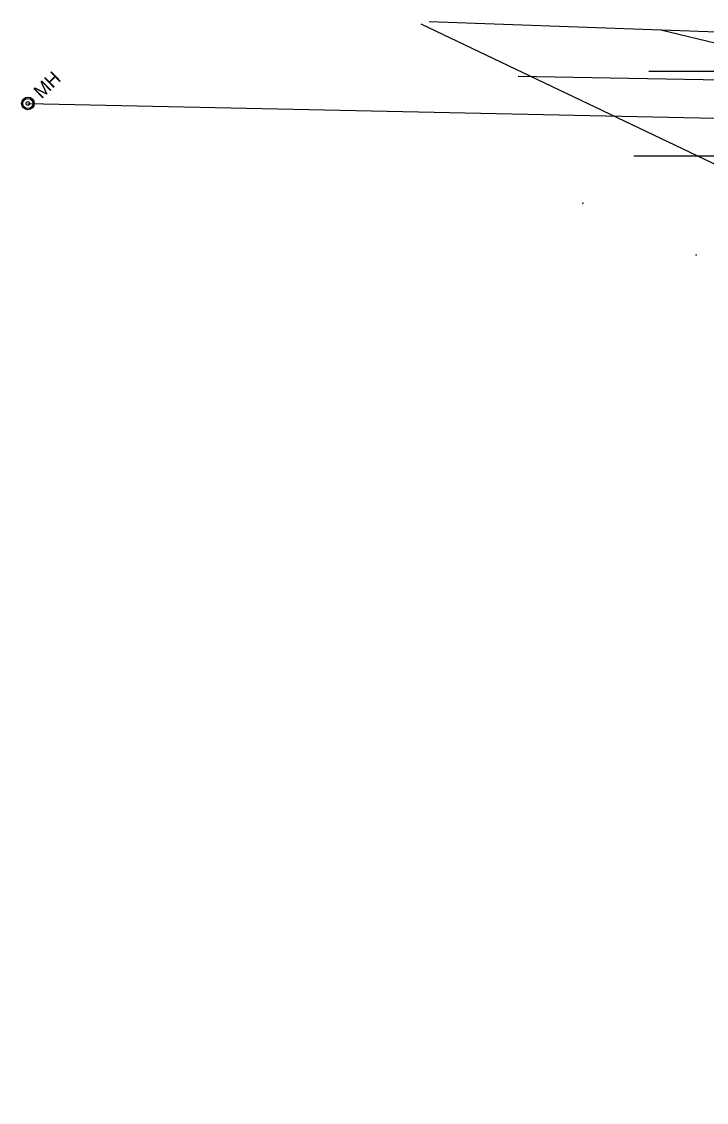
# Model space of a CAD drawing. Extents: x 600849 to 606371, y 330010 to 403088.
# Drawn here: x 601753.2 to 602025.4, y 376396.9 to 376826.4 of the extents above; entities that cross this region are included whole.
import ezdxf

# ---------------------------------------------------------------- set-up
doc = ezdxf.new("R2010")
doc.units = 0
for name, color, linetype in [('E_LTG', 7, 'Continuous'), ('E_SIG_Conduit', 7, 'Continuous'), ('E_UTL_G_UG', 7, 'Continuous'), ('E_UTL_Overhead', 7, 'Continuous'), ('E_UTL_SAN_MH', 7, 'Continuous'), ('E_UTL_SAN_UG', 7, 'Continuous'), ('E_UTL_T_UG', 7, 'Continuous')]:
    doc.layers.add(name, color=color, linetype=linetype)

# ---------------------------------------------------------------- blocks, each defined once
blk = doc.blocks.new('LPM')
at = {"layer": 'E_LTG'}
for p, q in [((100, 0), (24, 0)), ((108, 16), (89, 35)), ((140, 16), (159, 35)), ((108, -16), (89, -35)), ((140, -16), (159, -35))]:
    blk.add_line(p, q, dxfattribs=at)
for centre, radius in [((0, 0), 23.2), ((0, 0), 1.78), ((124, 0), 23.2)]:
    blk.add_circle(centre, radius, dxfattribs=at)
blk = doc.blocks.new('_U267')
at = {"layer": 'E_LTG', "xscale": 0.00519255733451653, "yscale": 0.00519255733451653}
blk.add_blockref('LPM', (0, 0), dxfattribs=at)

msp = doc.modelspace()

# ---------------------------------------------------------------- linework, layer by layer
at = {"layer": 'E_SIG_Conduit'}
msp.add_lwpolyline([(602007.27, 376823.08), (602032.58, 376817.05), (602057.31, 376817.61), (602086.07, 376818.25), (602104.55, 376818.37), (602156.99, 376818.68), (602179.2, 376819.57), (602187.32, 376817.34)], dxfattribs=at)
at = {"layer": 'E_UTL_G_UG'}
msp.add_lwpolyline([(601950.54, 376804.68), (602031.39, 376803.18), (602060.57, 376799.64)], dxfattribs=at)
at = {"layer": 'E_UTL_Overhead'}
for points in [[(601911.95, 376825.52), (602062.17, 376753.86)], [(601915.16, 376826.37), (602063.01, 376821.14)]]:
    msp.add_lwpolyline(points, dxfattribs=at)
at = {"layer": 'E_UTL_SAN_MH'}
for radius in [2.5, 2, 0.75]:
    msp.add_circle((601755.7, 376793.85), radius, dxfattribs=at)
at = {"layer": 'E_UTL_SAN_UG'}
msp.add_line((601755.7, 376793.85), (602079.67, 376786.95), dxfattribs=at)
at = {"layer": 'E_UTL_T_UG'}
for points in [[(602002.48, 376806.62), (602063.63, 376806.62)], [(602054.26, 376374.41), (602052.77, 376376.08), (602052.77, 376772.91), (601996.64, 376772.91)]]:
    msp.add_lwpolyline(points, dxfattribs=at)

# ---------------------------------------------------------------- block references
at = {"layer": 'E_LTG', "xscale": 0.32808333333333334, "yscale": 0.32808333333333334}
for p, rotation in [((601976.34, 376754.36), -90.00000000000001), ((602021.51, 376733.68), 180)]:
    msp.add_blockref('_U267', p, dxfattribs=dict(at, rotation=rotation))

# ---------------------------------------------------------------- texts
at = {"layer": 'E_UTL_SAN_MH'}
msp.add_text('MH', height=5.4, rotation=44.2342, dxfattribs=at).set_placement((601761.17, 376795.4))

doc.saveas('drawing.dxf')
